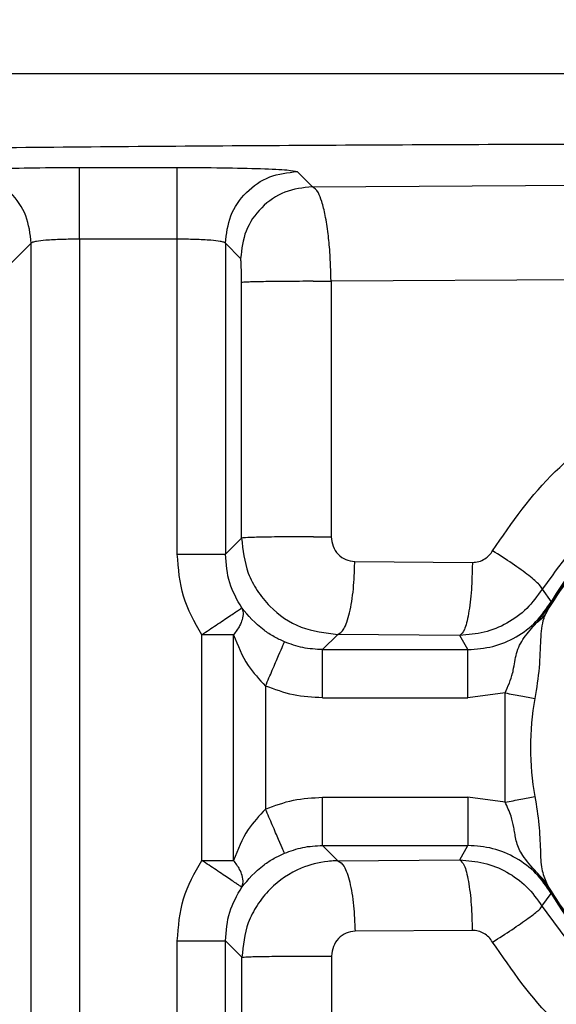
# Model space of a CAD drawing. Header units: inches. Extents: x 144.9 to 238.4, y 214.8 to 247.7.
# Tile 386 of 405: x 201.9743 to 202.0017, y 244.9157 to 244.9661. Entities that reach past the tile are written whole.
import ezdxf

# ---------------------------------------------------------------- set-up
doc = ezdxf.new("R2010")
doc.units = ezdxf.units.IN
doc.header["$LTSCALE"] = 0.25
doc.header["$MEASUREMENT"] = 0
doc.layers.add('ANNOTATIONS', color=1, linetype='Continuous')
doc.layers.add('MOTOR LH', color=7, linetype='Continuous')
doc.styles.add('ARIAL', font='arial.ttf', dxfattribs={"height": 0.09375})
doc.dimstyles.new('STANDARD$0', dxfattribs={"dimtxt": 0.09375, "dimasz": 0.09375, "dimexe": 0.03125, "dimexo": 0.046875, "dimgap": 0.09, "dimtad": 0, "dimtih": 1, "dimtoh": 1, "dimdec": 4, "dimzin": 0, "dimdsep": 46, "dimtxsty": 'ARIAL', "dimcen": 0.09, "dimadec": 0, "dimazin": 0, "dimtfac": 1, "dimtdec": 4, "dimtofl": 0, "dimtmove": 0, "dimatfit": 1, "dimfxl": 1, "dimtolj": 1, "dimtzin": 0, "dimarcsym": 0})

# ---------------------------------------------------------------- blocks, each defined once
blk = doc.blocks.new('*D16')
at = {"layer": 'ANNOTATIONS', "color": 0, "lineweight": -2, "transparency": 16777216}
for p, q in [((201.5477568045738, 244.7210665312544), (201.5477568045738, 245.6873671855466)), ((202.6883818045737, 243.5376739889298), (202.6883818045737, 245.6873671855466)), ((201.6415068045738, 245.6561171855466), (201.832959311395, 245.6561171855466)), ((202.5946318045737, 245.6561171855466), (202.4031792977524, 245.6561171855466))]:
    blk.add_line(p, q, dxfattribs=at)
at = {"layer": 'ANNOTATIONS', "color": 0, "transparency": 16777216}
for points in [[(201.6415068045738, 245.6717421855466), (201.6415068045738, 245.6404921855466), (201.5477568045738, 245.6561171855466)], [(202.5946318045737, 245.6717421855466), (202.5946318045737, 245.6404921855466), (202.6883818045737, 245.6561171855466)]]:
    blk.add_solid(points, dxfattribs=at)
at = {"layer": 'defpoints', "color": 0, "transparency": 16777216}
for p in [(201.5477568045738, 245.6561171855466), (201.5477568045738, 244.6741915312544), (202.6883818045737, 243.4907989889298)]:
    blk.add_point(p, dxfattribs=at)
at = {"layer": 'ANNOTATIONS', "color": 0, "transparency": 16777216, "insert": (202.1180693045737, 245.6561171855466), "char_height": 0.09375, "attachment_point": 5, "style": 'ARIAL'}
blk.add_mtext('\\A1;18 5/8"', dxfattribs=at)
blk = doc.blocks.new('*D18')
at = {"layer": 'ANNOTATIONS', "color": 0, "lineweight": -2, "transparency": 16777216}
for p, q in [((201.2594214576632, 244.7850832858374), (201.2594214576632, 246.0537298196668)), ((202.6883818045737, 243.5376739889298), (202.6883818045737, 246.0537298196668)), ((201.3531714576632, 246.0224798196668), (201.7695598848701, 246.0224798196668)), ((202.5946318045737, 246.0224798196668), (202.1782433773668, 246.0224798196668))]:
    blk.add_line(p, q, dxfattribs=at)
at = {"layer": 'ANNOTATIONS', "color": 0, "transparency": 16777216}
for points in [[(201.3531714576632, 246.0381048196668), (201.3531714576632, 246.0068548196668), (201.2594214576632, 246.0224798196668)], [(202.5946318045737, 246.0381048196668), (202.5946318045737, 246.0068548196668), (202.6883818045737, 246.0224798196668)]]:
    blk.add_solid(points, dxfattribs=at)
at = {"layer": 'defpoints', "color": 0, "transparency": 16777216}
for p in [(202.6883818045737, 246.0224798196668), (201.2594214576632, 244.7382082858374), (202.6883818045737, 243.4907989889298)]:
    blk.add_point(p, dxfattribs=at)
at = {"layer": 'ANNOTATIONS', "color": 0, "transparency": 16777216, "insert": (201.9739016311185, 246.0224798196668), "char_height": 0.09375, "attachment_point": 5, "style": 'ARIAL'}
blk.add_mtext('\\A1;24""', dxfattribs=at)

msp = doc.modelspace()

# ---------------------------------------------------------------- linework, layer by layer
at = {"layer": 'MOTOR LH'}
for p, q in [((201.8681075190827, 244.9633155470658), (202.1604154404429, 244.9633155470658)), ((201.9773105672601, 244.9585178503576), (201.9823147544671, 244.9585178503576)), ((201.9884379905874, 244.9583113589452), (201.9892162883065, 244.9575330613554)), ((201.9892162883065, 244.9575330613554), (202.0054263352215, 244.9576290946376)), ((201.9748514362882, 244.9546472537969), (201.9738311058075, 244.9536269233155)), ((201.9748514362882, 244.9066795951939), (201.9748514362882, 244.9546472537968)), ((201.9823147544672, 244.9548537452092), (201.9773105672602, 244.9548537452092)), ((201.9773105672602, 244.9548537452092), (201.9773105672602, 244.9042204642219)), ((201.9823147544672, 244.9387462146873), (201.9823147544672, 244.9548537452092)), ((201.9847738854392, 244.9546472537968), (201.9847738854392, 244.9387462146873)), ((201.9855521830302, 244.9538689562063), (201.9847738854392, 244.9546472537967)), ((201.9856036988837, 244.9395760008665), (201.9855954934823, 244.9526342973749)), ((201.9892595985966, 244.9526997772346), (201.9901725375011, 244.9526982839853)), ((202.0057079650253, 244.9527962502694), (201.9901725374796, 244.9526982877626)), ((201.990172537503, 244.9526982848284), (201.9901822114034, 244.9396399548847)), ((201.9847738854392, 244.9387462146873), (201.9856036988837, 244.9395760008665)), ((201.989267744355, 244.9396414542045), (201.9901822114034, 244.9396399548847)), ((201.9823147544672, 244.9387462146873), (201.9847738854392, 244.9387462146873)), ((201.9913809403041, 244.938375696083), (201.9973926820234, 244.9383298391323)), ((202.0009578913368, 244.936957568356), (202.0014212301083, 244.9363200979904)), ((202.0014335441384, 244.9363129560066), (202.0014212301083, 244.9363200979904)), ((202.0014468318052, 244.9363052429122), (202.0014335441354, 244.9363129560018)), ((201.9835668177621, 244.923100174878), (201.9835668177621, 244.9346332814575)), ((201.9851943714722, 244.9346332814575), (201.9835668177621, 244.9346332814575)), ((201.9851943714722, 244.923100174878), (201.9851943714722, 244.9346332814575)), ((201.9905117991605, 244.9346476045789), (201.9897351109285, 244.9338709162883)), ((201.9967518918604, 244.9346017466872), (201.9905117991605, 244.9346476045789)), ((201.9971676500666, 244.9338709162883), (201.9967518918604, 244.9346017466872)), ((201.9897351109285, 244.9338709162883), (201.9971676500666, 244.9338709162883)), ((201.9868219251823, 244.9320108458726), (201.9868219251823, 244.9257226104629)), ((201.9897351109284, 244.9314117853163), (201.9971676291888, 244.9314117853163)), ((201.9990599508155, 244.9316585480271), (201.9971676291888, 244.9314117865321)), ((201.9990599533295, 244.9260749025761), (201.9990599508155, 244.9316585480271)), ((201.9897351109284, 244.926321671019), (201.9971676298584, 244.926321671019)), ((201.9990599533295, 244.9260749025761), (201.9971676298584, 244.9263216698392)), ((201.9897351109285, 244.923862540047), (201.9971676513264, 244.923862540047)), ((201.9897351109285, 244.9238625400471), (201.9905235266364, 244.9230740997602)), ((201.9967453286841, 244.9231200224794), (201.9971676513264, 244.9238625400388)), ((201.9835668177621, 244.923100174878), (201.9851943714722, 244.923100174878)), ((201.9905235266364, 244.9230740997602), (201.9967453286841, 244.9231200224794)), ((202.0006743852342, 244.9224946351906), (202.0011730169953, 244.9219450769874)), ((202.0009500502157, 244.9207649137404), (202.0014212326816, 244.9214133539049)), ((202.0014212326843, 244.9214133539), (202.0014335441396, 244.9214205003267)), ((202.0014335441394, 244.9214205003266), (202.0014468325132, 244.9214282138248)), ((201.9973884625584, 244.919519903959), (201.9913951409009, 244.9194739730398)), ((201.9823147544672, 244.9042204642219), (201.9823147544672, 244.9189872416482)), ((201.9847738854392, 244.9066795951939), (201.9847738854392, 244.9189872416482)), ((201.9856170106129, 244.9181441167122), (201.9847738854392, 244.9189872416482)), ((201.9856221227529, 244.9100620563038), (201.9856170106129, 244.9181441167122)), ((201.9892811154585, 244.9182096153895), (201.9901985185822, 244.9182081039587)), ((201.9901985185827, 244.9182081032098), (201.9902046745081, 244.9101260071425))]:
    msp.add_line(p, q, dxfattribs=at)
for centre, radius, start, end in [((202.0142614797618, 244.9288667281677), 0.01484670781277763, 30.13386626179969, 149.866153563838), ((202.0142614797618, 244.9288667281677), 0.01483247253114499, 30.13386626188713, 149.8661337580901), ((202.0142614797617, 244.9288667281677), 0.01390074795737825, 169.593457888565, 190.4065298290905), ((202.0142614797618, 244.9288667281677), 0.01484670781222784, 210.1338662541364, 329.8661512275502), ((202.0142614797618, 244.9288667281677), 0.01483247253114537, 210.1338662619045, 329.8661512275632)]:
    msp.add_arc(centre, radius, start, end, dxfattribs=at)
for points, knots in [([(201.9258224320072, 244.9587672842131), (201.9302847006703, 244.958868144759), (201.9391352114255, 244.95906819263), (201.9533096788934, 244.95930465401), (201.9679732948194, 244.9594938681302), (201.9831207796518, 244.9596285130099), (201.9986394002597, 244.9597139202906), (202.0090636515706, 244.9597245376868), (202.0142614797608, 244.9597298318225)], [0, 0, 0, 0, 0.169500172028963, 0.3361884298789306, 0.5000034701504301, 0.6675452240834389, 0.8342285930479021, 1, 1, 1, 1]), ([(201.97118733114, 244.9583113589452), (201.9713019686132, 244.9583385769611), (201.9715317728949, 244.9583931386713), (201.9729580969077, 244.9584612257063), (201.974956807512, 244.9585086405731), (201.97652718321, 244.9585147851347), (201.9773105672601, 244.9585178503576)], [0, 0, 0, 0, 0.2494226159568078, 0.4999969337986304, 0.7505727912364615, 1, 1, 1, 1]), ([(201.9823147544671, 244.9585178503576), (201.9830981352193, 244.9585147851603), (201.9846685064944, 244.9585086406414), (201.9866672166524, 244.9584612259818), (201.9880935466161, 244.9583931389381), (201.9883233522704, 244.9583385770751), (201.9884379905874, 244.9583113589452)], [0, 0, 0, 0, 0.2494261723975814, 0.5000016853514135, 0.7505763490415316, 1, 1, 1, 1]), ([(201.9901725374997, 244.9526982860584), (201.9901582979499, 244.9532100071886), (201.9901346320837, 244.9540604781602), (201.9900216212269, 244.9551931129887), (201.9898837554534, 244.956081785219), (201.9897105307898, 244.9567760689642), (201.9894893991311, 244.9573544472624), (201.9893204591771, 244.957464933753), (201.9892162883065, 244.9575330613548)], [0, 0, 0, 0, 0.2051300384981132, 0.3409222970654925, 0.4987855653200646, 0.650823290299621, 0.7846924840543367, 0.9999999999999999, 0.9999999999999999, 0.9999999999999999, 0.9999999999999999]), ([(201.9773105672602, 244.9548537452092), (201.9770039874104, 244.9548506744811), (201.9763742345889, 244.9548443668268), (201.9756007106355, 244.9548003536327), (201.9751445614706, 244.954745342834), (201.974907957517, 244.9546947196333), (201.9748710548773, 244.954663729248), (201.9748514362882, 244.9546472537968)], [0, 0, 0, 0, 0.2427456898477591, 0.498629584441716, 0.7125456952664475, 0.8471803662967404, 1, 1, 1, 1]), ([(201.9847738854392, 244.9546472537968), (201.9847542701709, 244.9546637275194), (201.9847173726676, 244.9546947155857), (201.9844807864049, 244.9547453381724), (201.9840246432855, 244.9548003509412), (201.983251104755, 244.9548443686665), (201.9826213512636, 244.9548506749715), (201.9823147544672, 244.9548537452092)], [0, 0, 0, 0, 0.152803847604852, 0.2874332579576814, 0.5013703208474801, 0.7572411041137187, 1, 1, 1, 1]), ([(201.9855954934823, 244.9526342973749), (201.9855947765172, 244.9527886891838), (201.985593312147, 244.9531040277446), (201.9855835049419, 244.9535091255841), (201.9855692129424, 244.9537976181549), (201.9855578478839, 244.953845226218), (201.9855521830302, 244.9538689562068)], [0, 0, 0, 0, 0.2406405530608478, 0.4914978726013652, 0.7465397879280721, 1, 1, 1, 1]), ([(201.9984286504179, 244.9389254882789), (201.9994127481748, 244.9403600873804), (202.0013587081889, 244.9431968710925), (202.0042668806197, 244.9450389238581), (202.0057043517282, 244.9459494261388)], [0, 0, 0, 0, 0.5057132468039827, 1, 1, 1, 1]), ([(202.0273499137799, 244.9357884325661), (202.0266313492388, 244.9369218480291), (202.025194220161, 244.9391886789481), (202.0219839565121, 244.9416995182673), (202.0182779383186, 244.9433095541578), (202.0142614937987, 244.94385428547), (202.0102450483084, 244.9433095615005), (202.0065390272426, 244.9416995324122), (202.0033287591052, 244.939188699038), (202.0018916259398, 244.9369218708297), (202.0011730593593, 244.9357884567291)], [0, 0, 0, 0, 0.1250000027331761, 0.2500000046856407, 0.3750000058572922, 0.5000000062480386, 0.6250000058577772, 0.7500000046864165, 0.8750000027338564, 1, 1, 1, 1]), ([(202.0270761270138, 244.9363052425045), (202.0263438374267, 244.9373718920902), (202.0248792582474, 244.9395051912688), (202.021729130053, 244.9418480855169), (202.0181344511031, 244.9433466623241), (202.0142614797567, 244.9438524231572), (202.0103885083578, 244.9433466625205), (202.0067938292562, 244.941848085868), (202.0036437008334, 244.9395051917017), (202.0021791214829, 244.9373718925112), (202.0014468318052, 244.9363052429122)], [0, 0, 0, 0, 0.1249999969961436, 0.2499999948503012, 0.3749999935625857, 0.499999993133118, 0.6249999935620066, 0.749999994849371, 0.8749999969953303, 1, 1, 1, 1]), ([(202.0076360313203, 244.9429130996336), (202.0063031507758, 244.9421642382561), (202.0036374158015, 244.9406665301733), (202.0018510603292, 244.9381938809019), (202.000957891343, 244.9369575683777)], [0, 0, 0, 0, 0.5000048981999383, 1, 1, 1, 1]), ([(201.9856036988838, 244.9395760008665), (201.9856685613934, 244.9389636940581), (201.985768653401, 244.9380188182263), (201.9863782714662, 244.9368665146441), (201.987206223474, 244.935839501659), (201.9885937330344, 244.9348716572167), (201.9898737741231, 244.9347221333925), (201.9905117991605, 244.9346476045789)], [0, 0, 0, 0, 0.2373178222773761, 0.3662148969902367, 0.5016008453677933, 0.7515773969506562, 1, 1, 1, 1]), ([(201.9901822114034, 244.9396399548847), (201.9902006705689, 244.9394738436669), (201.9902373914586, 244.9391433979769), (201.9905162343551, 244.9387274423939), (201.9909113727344, 244.9384360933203), (201.9912247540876, 244.9383957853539), (201.9913809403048, 244.9383756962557)], [0, 0, 0, 0, 0.2542201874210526, 0.5057212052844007, 0.7536562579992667, 0.9999999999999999, 0.9999999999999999, 0.9999999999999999, 0.9999999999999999]), ([(201.9973926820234, 244.9383298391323), (201.9975051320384, 244.9383382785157), (201.9977301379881, 244.938355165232), (201.9980231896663, 244.9384966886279), (201.9982646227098, 244.9386864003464), (201.9983738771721, 244.9388456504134), (201.9984286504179, 244.9389254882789)], [0, 0, 0, 0, 0.2701955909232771, 0.5406456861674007, 0.7697089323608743, 1, 1, 1, 1]), ([(202.0009578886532, 244.9369575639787), (202.0009322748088, 244.9370225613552), (202.0008793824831, 244.9371567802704), (202.000320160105, 244.9376324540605), (201.9994763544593, 244.9382484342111), (201.9987704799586, 244.9387045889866), (201.9984286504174, 244.9389254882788)], [0, 0, 0, 0, 0.2421319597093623, 0.5000000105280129, 0.7578680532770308, 1, 1, 1, 1]), ([(201.9835668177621, 244.9346332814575), (201.9832050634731, 244.935272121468), (201.9824815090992, 244.9365498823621), (201.9823703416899, 244.9380140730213), (201.9823147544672, 244.9387462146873)], [0, 0, 0, 0, 0.4999683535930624, 0.9999999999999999, 0.9999999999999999, 0.9999999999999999, 0.9999999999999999]), ([(201.9856074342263, 244.9360030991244), (201.9853710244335, 244.9364192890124), (201.9848875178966, 244.9372704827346), (201.9848123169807, 244.9382471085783), (201.9847738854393, 244.9387462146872)], [0, 0, 0, 0, 0.4889484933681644, 1, 1, 1, 1]), ([(201.9905117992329, 244.9346476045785), (201.9906186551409, 244.9347114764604), (201.9908409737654, 244.9348443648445), (201.9911298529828, 244.9356986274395), (201.9913335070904, 244.9369173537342), (201.9913652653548, 244.9378585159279), (201.9913805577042, 244.9383117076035)], [0, 0, 0, 0, 0.2398811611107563, 0.4990837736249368, 0.7587970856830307, 1, 1, 1, 1]), ([(201.9913805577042, 244.9383117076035), (201.991380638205, 244.9383223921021), (201.9913807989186, 244.9383437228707), (201.9913808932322, 244.938365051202), (201.9913809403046, 244.9383756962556)], [0, 0, 0, 0, 0.5008960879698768, 1, 1, 1, 1]), ([(201.9973923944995, 244.9382658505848), (201.9973810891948, 244.9378127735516), (201.9973576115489, 244.9368718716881), (201.9972074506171, 244.9356533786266), (201.9969945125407, 244.9347990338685), (201.9968306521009, 244.9346657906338), (201.9967518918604, 244.9346017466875)], [0, 0, 0, 0, 0.2412086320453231, 0.5009162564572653, 0.7601132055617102, 1, 1, 1, 1]), ([(201.9973926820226, 244.9383298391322), (201.9973926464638, 244.9383191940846), (201.9973925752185, 244.9382978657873), (201.9973924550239, 244.9382765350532), (201.997392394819, 244.9382658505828)], [0, 0, 0, 0, 0.4991044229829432, 0.9999999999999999, 0.9999999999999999, 0.9999999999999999, 0.9999999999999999]), ([(202.0009578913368, 244.936957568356), (202.0007111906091, 244.9366135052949), (202.000218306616, 244.935926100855), (201.9991792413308, 244.9351838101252), (201.9980063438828, 244.9346922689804), (201.9971692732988, 244.9346318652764), (201.9967518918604, 244.9346017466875)], [0, 0, 0, 0, 0.2512621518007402, 0.5019972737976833, 0.7516851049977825, 1, 1, 1, 1]), ([(201.9971676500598, 244.9338709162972), (201.9975960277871, 244.9339030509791), (201.9984536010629, 244.9339673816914), (201.999648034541, 244.9344842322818), (202.0006934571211, 244.9352578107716), (202.001178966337, 244.935966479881), (202.0014212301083, 244.9363200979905)], [0, 0, 0, 0, 0.2498968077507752, 0.5002706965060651, 0.7506405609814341, 1, 1, 1, 1]), ([(202.0006718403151, 244.9352363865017), (202.000847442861, 244.9354537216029), (202.0011176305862, 244.9357881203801), (202.0013516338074, 244.9361768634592), (202.0014335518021, 244.936312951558)], [0, 0, 0, 0, 0.6499279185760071, 1, 1, 1, 1]), ([(202.0014468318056, 244.936305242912), (202.0014402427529, 244.9362938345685), (202.0014264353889, 244.9362699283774), (202.0013975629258, 244.9362188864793), (202.0013497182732, 244.9361321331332), (202.00127022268, 244.9359822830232), (202.0012125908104, 244.9358673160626), (202.001173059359, 244.9357884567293)], [0, 0, 0, 0, 0.04451890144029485, 0.09328938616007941, 0.2107546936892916, 0.45863265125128, 1, 1, 1, 1]), ([(201.9835668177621, 244.9346332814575), (201.9838164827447, 244.9348008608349), (201.9843350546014, 244.935148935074), (201.9850104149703, 244.9356025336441), (201.9854888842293, 244.9359227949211), (201.985569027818, 244.9359770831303), (201.9856074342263, 244.9360030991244)], [0, 0, 0, 0, 0.2407243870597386, 0.5000016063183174, 0.7603907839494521, 1, 1, 1, 1]), ([(201.9856074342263, 244.9360030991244), (201.9856373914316, 244.9359238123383), (201.98570167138, 244.9357536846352), (201.9856499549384, 244.9354373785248), (201.9855000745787, 244.9350542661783), (201.9853073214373, 244.934788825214), (201.9851943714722, 244.9346332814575)], [0, 0, 0, 0, 0.2330414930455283, 0.5000431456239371, 0.7070340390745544, 0.9999999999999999, 0.9999999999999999, 0.9999999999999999, 0.9999999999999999]), ([(201.9877920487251, 244.9342693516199), (201.9876135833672, 244.9343530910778), (201.9872395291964, 244.9345286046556), (201.9863991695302, 244.9350749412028), (201.9859451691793, 244.935607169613), (201.9856074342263, 244.9360030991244)], [0, 0, 0, 0, 0.1894109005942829, 0.3969954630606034, 1, 1, 1, 1]), ([(202.0011730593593, 244.9357884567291), (202.0011361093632, 244.9357117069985), (202.0010837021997, 244.9356028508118), (202.0009333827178, 244.9351811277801), (202.0008664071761, 244.9343969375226), (202.0008341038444, 244.9329359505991), (202.0006724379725, 244.9319064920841), (202.0005893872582, 244.9313776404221)], [0, 0, 0, 0, 0.06623918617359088, 0.09394880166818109, 0.3757658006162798, 0.6793194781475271, 1, 1, 1, 1]), ([(202.0011730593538, 244.9357884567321), (202.001107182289, 244.9356834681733), (202.0009753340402, 244.9354733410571), (202.0007730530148, 244.9353154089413), (202.0006718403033, 244.9352363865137)], [0, 0, 0, 0, 0.4996430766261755, 1, 1, 1, 1]), ([(201.9990599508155, 244.9316585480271), (201.9992146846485, 244.9319937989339), (201.999370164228, 244.9323306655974), (201.9994523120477, 244.9326836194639), (201.9994627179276, 244.9327308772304), (201.9995384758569, 244.9330839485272), (201.9996139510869, 244.9337431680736), (201.9999900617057, 244.9344772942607), (202.0004474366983, 244.9349865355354), (202.0006718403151, 244.9352363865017)], [0, 0, 0, 0, 0.243764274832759, 0.2449391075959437, 0.2537238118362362, 0.2777359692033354, 0.5002179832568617, 0.7547900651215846, 1, 1, 1, 1]), ([(201.9851943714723, 244.9346332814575), (201.9854047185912, 244.9340908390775), (201.9857772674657, 244.9331301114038), (201.9865050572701, 244.9323503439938), (201.9868219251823, 244.9320108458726)], [0, 0, 0, 0, 0.5646161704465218, 1, 1, 1, 1]), ([(201.9868219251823, 244.9320108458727), (201.9869407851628, 244.9322875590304), (201.9871876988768, 244.9328623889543), (201.9875087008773, 244.9336097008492), (201.9877360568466, 244.934138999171), (201.9877738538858, 244.9342269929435), (201.987792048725, 244.9342693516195)], [0, 0, 0, 0, 0.2406913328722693, 0.5000000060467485, 0.7593086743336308, 1, 1, 1, 1]), ([(201.9897351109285, 244.9338709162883), (201.9893935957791, 244.9338886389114), (201.988725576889, 244.9339233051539), (201.9880985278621, 244.9341557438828), (201.9877920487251, 244.9342693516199)], [0, 0, 0, 0, 0.5112357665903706, 1, 1, 1, 1]), ([(201.9897351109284, 244.9314117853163), (201.9892341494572, 244.9314368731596), (201.9882323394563, 244.93148704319), (201.9872920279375, 244.9318362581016), (201.9868219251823, 244.9320108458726)], [0, 0, 0, 0, 0.5000563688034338, 1, 1, 1, 1]), ([(201.9868219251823, 244.9257226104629), (201.9872920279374, 244.9258971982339), (201.9882323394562, 244.9262464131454), (201.989234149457, 244.9262965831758), (201.9897351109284, 244.926321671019)], [0, 0, 0, 0, 0.4999436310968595, 1, 1, 1, 1]), ([(201.9990599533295, 244.9260749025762), (201.9993383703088, 244.9261260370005), (201.9998952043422, 244.9262283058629), (202.0003579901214, 244.9263133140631), (202.0005893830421, 244.9263558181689)], [0, 0, 0, 0, 0.4999999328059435, 1, 1, 1, 1]), ([(202.0005893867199, 244.9263558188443), (202.0006652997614, 244.9258762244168), (202.0008112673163, 244.9249540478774), (202.0008711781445, 244.9236620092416), (202.0008875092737, 244.9226721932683), (202.0010824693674, 244.9221756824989), (202.0011730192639, 244.9219450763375)], [0, 0, 0, 0, 0.2909159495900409, 0.5593806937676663, 0.7953528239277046, 1, 1, 1, 1]), ([(201.9868219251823, 244.9257226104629), (201.9865050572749, 244.925383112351), (201.9857772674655, 244.924603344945), (201.9854047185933, 244.9236426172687), (201.9851943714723, 244.923100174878)], [0, 0, 0, 0, 0.4353838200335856, 0.9999999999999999, 0.9999999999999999, 0.9999999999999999, 0.9999999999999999]), ([(201.9877920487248, 244.9234641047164), (201.9877738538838, 244.9235064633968), (201.9877360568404, 244.9235944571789), (201.9875087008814, 244.9241237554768), (201.9871876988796, 244.9248710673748), (201.9869407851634, 244.9254458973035), (201.9868219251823, 244.9257226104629)], [0, 0, 0, 0, 0.2406913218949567, 0.4999999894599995, 0.7593086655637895, 1, 1, 1, 1]), ([(202.0006743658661, 244.9224946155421), (202.0004154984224, 244.922780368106), (201.9999681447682, 244.9232741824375), (201.9996787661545, 244.9238726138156), (201.9995970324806, 244.9242803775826), (201.9995533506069, 244.9245403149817), (201.9994962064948, 244.9248683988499), (201.9993779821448, 244.9254126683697), (201.999174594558, 244.9258361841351), (201.9990599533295, 244.9260749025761)], [0, 0, 0, 0, 0.2808698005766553, 0.4853763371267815, 0.5782657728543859, 0.6165451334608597, 0.6883067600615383, 0.8243113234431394, 1, 1, 1, 1]), ([(201.9877920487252, 244.9234641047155), (201.9880985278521, 244.9235777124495), (201.9887255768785, 244.9238101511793), (201.9893935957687, 244.9238448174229), (201.9897351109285, 244.9238625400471)], [0, 0, 0, 0, 0.488764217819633, 1, 1, 1, 1]), ([(202.001421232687, 244.9214133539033), (202.0011783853, 244.9217677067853), (202.0006922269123, 244.9224770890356), (201.9996455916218, 244.9232506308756), (201.9984517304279, 244.9237664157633), (201.9975950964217, 244.9238305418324), (201.997167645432, 244.9238625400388)], [0, 0, 0, 0, 0.249896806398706, 0.5002706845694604, 0.7506405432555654, 1, 1, 1, 1]), ([(201.9856074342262, 244.9217303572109), (201.985945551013, 244.9221266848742), (201.9863997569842, 244.9226590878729), (201.987240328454, 244.9232052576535), (201.9876138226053, 244.9233804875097), (201.9877920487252, 244.9234641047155)], [0, 0, 0, 0, 0.6036037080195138, 0.8108453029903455, 0.9999999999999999, 0.9999999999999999, 0.9999999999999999, 0.9999999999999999]), ([(201.9823147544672, 244.9189872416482), (201.9823703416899, 244.9197193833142), (201.9824815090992, 244.9211835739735), (201.9832050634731, 244.9224613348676), (201.9835668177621, 244.923100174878)], [0, 0, 0, 0, 0.500031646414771, 1, 1, 1, 1]), ([(201.9856074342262, 244.921730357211), (201.9855690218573, 244.9217563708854), (201.9854888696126, 244.9218106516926), (201.9850104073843, 244.9221309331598), (201.9843350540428, 244.9225845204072), (201.9838164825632, 244.922932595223), (201.9835668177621, 244.923100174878)], [0, 0, 0, 0, 0.2396205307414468, 0.4999984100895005, 0.7592756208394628, 1, 1, 1, 1]), ([(201.9856074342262, 244.921730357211), (201.9856373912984, 244.9218096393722), (201.9857016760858, 244.9219797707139), (201.9856499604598, 244.9222960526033), (201.9855000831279, 244.9226791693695), (201.9853073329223, 244.9229446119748), (201.9851943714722, 244.923100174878)], [0, 0, 0, 0, 0.2330229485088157, 0.5000432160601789, 0.706999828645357, 1, 1, 1, 1]), ([(201.9905235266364, 244.9230740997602), (201.9905177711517, 244.9230740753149), (201.9904673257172, 244.9230738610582), (201.9902933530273, 244.9230702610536), (201.9896612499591, 244.9230248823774), (201.9884549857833, 244.9227153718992), (201.987206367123, 244.921877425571), (201.9863768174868, 244.9208336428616), (201.9857763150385, 244.919680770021), (201.9856793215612, 244.9187451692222), (201.9856170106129, 244.9181441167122)], [0, 0, 0, 0, 0.002250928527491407, 0.01972884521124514, 0.06804857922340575, 0.2499008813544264, 0.4999295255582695, 0.6378743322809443, 0.7673617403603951, 1, 1, 1, 1]), ([(201.9905235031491, 244.9230740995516), (201.9906299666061, 244.9230111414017), (201.9908510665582, 244.9228803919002), (201.9911388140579, 244.9220418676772), (201.9913433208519, 244.9208472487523), (201.9913782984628, 244.9199203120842), (201.991395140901, 244.9194739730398)], [0, 0, 0, 0, 0.2407570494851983, 0.4999966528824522, 0.7592381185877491, 1, 1, 1, 1]), ([(201.9967453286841, 244.9231200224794), (201.9971616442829, 244.9230900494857), (201.9979976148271, 244.9230298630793), (201.9991700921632, 244.9225392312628), (202.000209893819, 244.9217969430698), (202.0007031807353, 244.9211091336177), (202.0009500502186, 244.9207649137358)], [0, 0, 0, 0, 0.2477949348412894, 0.4975774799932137, 0.748558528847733, 1, 1, 1, 1]), ([(201.9967453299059, 244.923120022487), (201.9968238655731, 244.9230568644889), (201.9969869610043, 244.9229257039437), (201.9971992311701, 244.9220870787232), (201.9973501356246, 244.9208927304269), (201.9973760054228, 244.9199661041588), (201.9973884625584, 244.919519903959)], [0, 0, 0, 0, 0.240765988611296, 0.4999999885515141, 0.759233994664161, 1, 1, 1, 1]), ([(202.0014335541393, 244.9214205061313), (202.001331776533, 244.9215879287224), (202.001097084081, 244.9219739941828), (202.0008272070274, 244.9223063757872), (202.0006743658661, 244.9224946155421)], [0, 0, 0, 0, 0.4336637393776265, 1, 1, 1, 1]), ([(201.9847738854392, 244.9189872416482), (201.9848123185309, 244.9194863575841), (201.9848875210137, 244.9204629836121), (201.9853710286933, 244.9213141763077), (201.9856074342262, 244.9217303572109)], [0, 0, 0, 0, 0.5110614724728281, 1, 1, 1, 1]), ([(202.001173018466, 244.9219450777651), (202.0012188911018, 244.9218534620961), (202.0012804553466, 244.9217305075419), (202.0013706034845, 244.9215631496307), (202.0014160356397, 244.9214816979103), (202.0014372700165, 244.9214448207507), (202.0014468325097, 244.9214282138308)], [0, 0, 0, 0, 0.6377013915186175, 0.8558393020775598, 0.9350800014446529, 1, 1, 1, 1]), ([(202.0014468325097, 244.9214282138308), (202.0021791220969, 244.9203615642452), (202.0036437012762, 244.9182282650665), (202.0067938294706, 244.9158853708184), (202.0103885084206, 244.9143867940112), (202.014261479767, 244.9138810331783), (202.0181344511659, 244.914386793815), (202.0217291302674, 244.9158853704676), (202.0248792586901, 244.918228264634), (202.0263438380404, 244.9203615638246), (202.0270761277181, 244.9214282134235)], [0, 0, 0, 0, 0.1249999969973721, 0.2499999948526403, 0.3749999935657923, 0.4999999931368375, 0.6249999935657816, 0.7499999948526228, 0.8749999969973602, 1, 1, 1, 1]), ([(201.9984238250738, 244.9189239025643), (201.9987611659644, 244.9191389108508), (201.9994571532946, 244.9195825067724), (202.0002929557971, 244.9201639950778), (202.0008545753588, 244.9206008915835), (202.0009188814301, 244.920711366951), (202.0009500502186, 244.9207649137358)], [0, 0, 0, 0, 0.2423468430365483, 0.4999996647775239, 0.7576526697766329, 1, 1, 1, 1]), ([(202.0009500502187, 244.9207649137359), (202.0018421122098, 244.9195280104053), (202.0036267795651, 244.9170534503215), (202.0062862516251, 244.91555534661), (202.0076163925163, 244.9148060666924)], [0, 0, 0, 0, 0.4998477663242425, 1, 1, 1, 1]), ([(201.9913951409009, 244.9194739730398), (201.99123904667, 244.9194538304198), (201.9909253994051, 244.9194133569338), (201.9905315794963, 244.9191220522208), (201.9902532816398, 244.9187063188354), (201.9902168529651, 244.9183749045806), (201.9901985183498, 244.9182081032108)], [0, 0, 0, 0, 0.2457843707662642, 0.4938657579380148, 0.7452617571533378, 0.9999999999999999, 0.9999999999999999, 0.9999999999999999, 0.9999999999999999]), ([(201.9984238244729, 244.9189239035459), (201.9983634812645, 244.9190116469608), (201.9982431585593, 244.9191866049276), (201.9979862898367, 244.9193737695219), (201.9976976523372, 244.919499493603), (201.9974915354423, 244.9195130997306), (201.9973884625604, 244.9195199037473)], [0, 0, 0, 0, 0.2527142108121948, 0.5039052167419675, 0.7519178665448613, 1, 1, 1, 1]), ([(202.0056861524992, 244.9118993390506), (202.0042496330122, 244.9128117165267), (202.0013480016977, 244.9146546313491), (201.9994049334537, 244.9174914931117), (201.9984238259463, 244.9189239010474)], [0, 0, 0, 0, 0.4950730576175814, 1, 1, 1, 1])]:
    msp.add_open_spline(points, degree=3, knots=knots, dxfattribs=at)
for points in [[(201.9773105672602, 244.9548537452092), (201.9773105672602, 244.9553234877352), (201.9773105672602, 244.9562629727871), (201.9773105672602, 244.9574574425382), (201.9773105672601, 244.9583108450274), (201.9773105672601, 244.9584488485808), (201.9773105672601, 244.9585178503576)], [(201.9823147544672, 244.9548537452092), (201.9823147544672, 244.9553234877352), (201.9823147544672, 244.9562629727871), (201.9823147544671, 244.9574574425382), (201.9823147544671, 244.9583108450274), (201.9823147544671, 244.9584488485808), (201.9823147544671, 244.9585178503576)], [(201.9748514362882, 244.9546472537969), (201.9747958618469, 244.9551270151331), (201.9746847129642, 244.9560865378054), (201.973837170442, 244.95729709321), (201.9726266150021, 244.9581446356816), (201.9716670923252, 244.9582557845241), (201.9711873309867, 244.9583113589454)], [(201.9847738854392, 244.9546472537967), (201.9848294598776, 244.9551270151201), (201.9849406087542, 244.9560865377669), (201.9857881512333, 244.9572970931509), (201.9869987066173, 244.95814463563), (201.9879582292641, 244.9582557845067), (201.9884379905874, 244.9583113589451)], [(201.9892162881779, 244.9575330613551), (201.9887365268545, 244.9574774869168), (201.9877770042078, 244.9573663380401), (201.9865664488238, 244.956518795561), (201.9857189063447, 244.9553082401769), (201.985607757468, 244.9543487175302), (201.9855521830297, 244.9538689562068)], [(201.9892595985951, 244.9526997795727), (201.9887898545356, 244.9526985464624), (201.9878503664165, 244.9526960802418), (201.9866558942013, 244.9526808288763), (201.9858024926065, 244.9526594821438), (201.9856644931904, 244.9526426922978), (201.9855954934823, 244.9526342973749)], [(201.9892677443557, 244.9396414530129), (201.9887981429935, 244.9396402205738), (201.9878589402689, 244.9396377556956), (201.9866647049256, 244.9396225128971), (201.9858112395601, 244.9396011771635), (201.9856728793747, 244.9395843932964), (201.9856036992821, 244.9395760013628)], [(201.9897351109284, 244.9314117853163), (201.9897351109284, 244.9317270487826), (201.9897351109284, 244.9323575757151), (201.9897351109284, 244.9331592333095), (201.9897351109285, 244.9337319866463), (201.9897351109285, 244.9338246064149), (201.9897351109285, 244.9338709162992)], [(201.9971676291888, 244.9314117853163), (201.9971676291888, 244.9317270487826), (201.9971676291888, 244.9323575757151), (201.9971676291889, 244.9331592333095), (201.9971676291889, 244.9337319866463), (201.9971676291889, 244.9338246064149), (201.9971676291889, 244.9338709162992)], [(201.9990599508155, 244.9316585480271), (201.99933836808, 244.9316074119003), (201.9998952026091, 244.9315051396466), (202.0003579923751, 244.9314201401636), (202.0005893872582, 244.9313776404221)], [(201.9897351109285, 244.923862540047), (201.9897351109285, 244.9239088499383), (201.9897351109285, 244.9240014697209), (201.9897351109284, 244.9245742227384), (201.9897351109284, 244.9253758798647), (201.9897351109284, 244.9260064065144), (201.9897351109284, 244.9263216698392)], [(201.9971676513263, 244.9263216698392), (201.9971676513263, 244.9260064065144), (201.9971676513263, 244.9253758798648), (201.9971676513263, 244.9245742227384), (201.9971676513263, 244.9240014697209), (201.9971676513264, 244.9239088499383), (201.9971676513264, 244.923862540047)], [(202.0142614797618, 244.9140607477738), (202.0129226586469, 244.914165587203), (202.0102450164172, 244.9143752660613), (202.0065389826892, 244.9160469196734), (202.0033287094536, 244.9185415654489), (202.001891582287, 244.9208105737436), (202.0011730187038, 244.9219450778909)], [(201.9823147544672, 244.9189872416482), (201.9826300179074, 244.9189872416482), (201.9832605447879, 244.9189872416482), (201.984062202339, 244.9189872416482), (201.9846349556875, 244.9189872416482), (201.984727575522, 244.9189872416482), (201.9847738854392, 244.9189872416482)], [(201.9856170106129, 244.9181441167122), (201.9856860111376, 244.9181525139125), (201.9858240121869, 244.9181693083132), (201.9866774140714, 244.9181906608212), (201.9878718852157, 244.9182059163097), (201.9888113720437, 244.9182083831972), (201.9892811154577, 244.9182096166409)]]:
    msp.add_open_spline(points, degree=3, dxfattribs=at)

# ---------------------------------------------------------------- dimensions: what is measured, and where the dimension line sits
at = {"layer": 'ANNOTATIONS'}
for base, p1, p2, text, picture, middle in [((202.6883818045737, 246.0224798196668), (201.2594214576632, 244.7382082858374), (202.6883818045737, 243.4907989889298), '24""', '*D18', (201.9739016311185, 246.0224798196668)), ((201.5477568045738, 245.6561171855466), (202.6883818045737, 243.4907989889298), (201.5477568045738, 244.6741915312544), '18 5/8"', '*D16', (202.1180693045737, 245.6561171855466))]:
    dim = msp.add_linear_dim(base=base, p1=p1, p2=p2, text=text, dimstyle='STANDARD$0', dxfattribs=at)
    dim.commit()
    dim.dimension.update_dxf_attribs({"geometry": picture, "text_midpoint": middle, "dimtype": 160})

doc.saveas('drawing.dxf')
